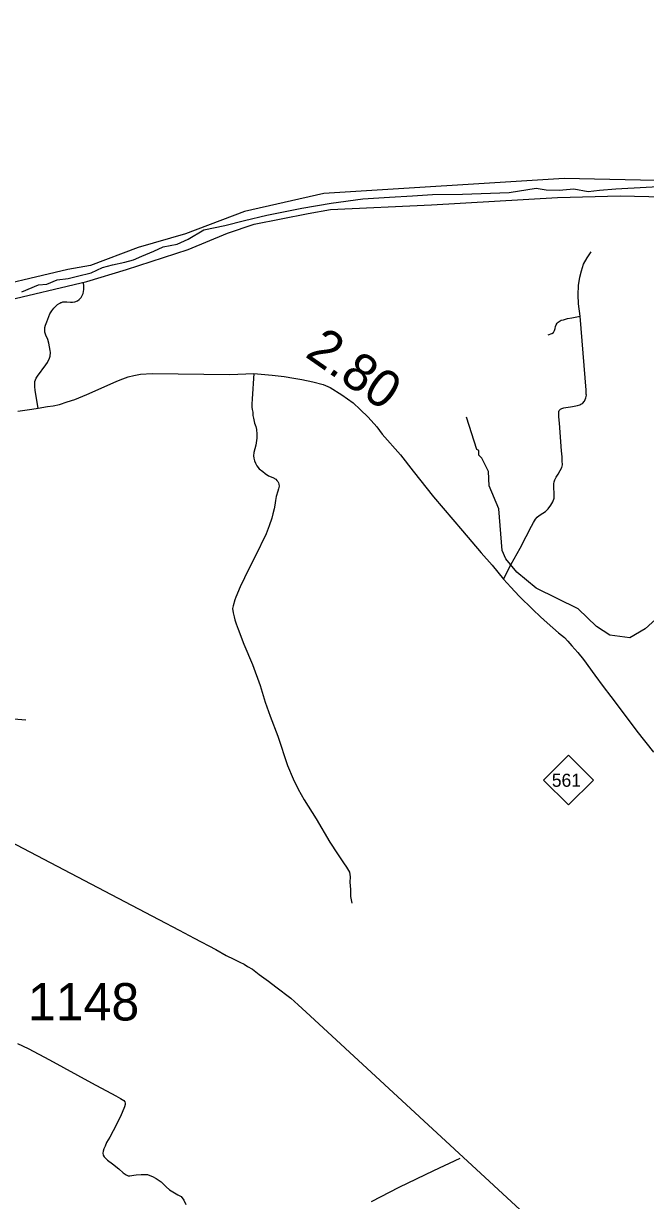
# Model space of a CAD drawing. Extents: x 2290615 to 2522933, y 819489 to 1012715.
# Drawn here: x 2430887 to 2439200, y 920476 to 936216 of the extents above; entities that cross this region are included whole.
import ezdxf

# ---------------------------------------------------------------- set-up
doc = ezdxf.new("R2010")
doc.units = 0
for name, color, linetype in [('Exist Boundary Political CountyLine', 7, 'Continuous'), ('Exist Hydrographic Misc Water Feature', 7, 'Continuous'), ('Exist Hydrographic River Shore', 7, 'Continuous'), ('Exist Road Non-System Type 51', 7, 'Continuous'), ('Exist Road Primary NC Attributed', 7, 'Continuous'), ('Exist Road Primary NC Mileage Hundredths English Label', 7, 'Continuous'), ('Exist Road Primary NC Shield CELL', 7, 'Continuous'), ('Exist Road Primary NC Shield Number Label', 7, 'Continuous'), ('Exist Road Secondary Type 51 Number Label', 7, 'Continuous'), ('Exist Utilities Electrical Transmission Line', 7, 'Continuous')]:
    doc.layers.add(name, color=color, linetype=linetype)

msp = doc.modelspace()

# ---------------------------------------------------------------- linework, layer by layer
at = {"layer": 'Exist Boundary Political CountyLine'}
for points in [[(2431483, 932807), (2431607, 932836), (2431790, 932880), (2431943, 932953), (2432074, 932989), (2432242, 933026), (2432358, 933055), (2432468, 933106), (2432628, 933172), (2432752, 933230), (2432942, 933267), (2433088, 933332), (2433299, 933456), (2433576, 933515), (2433839, 933580), (2434138, 933653), (2434605, 933748), (2434999, 933814), (2435422, 933872), (2435779, 933894), (2436085, 933913), (2436355, 933927), (2436756, 933934), (2437376, 933956), (2437741, 934015), (2437872, 933993), (2438047, 933985), (2438244, 934007), (2438434, 933971), (2438587, 933985), (2438806, 934007), (2439535, 934044)], [(2430863, 932628), (2431089, 932723), (2431199, 932730), (2431337, 932789), (2431483, 932807)]]:
    msp.add_lwpolyline(points, dxfattribs=at)
at = {"layer": 'Exist Hydrographic Misc Water Feature'}
msp.add_lwpolyline([(2439428, 928330), (2439198, 928120), (2438991, 928000), (2438724, 928038), (2438547, 928152), (2438302, 928389), (2437740, 928664), (2437479, 928877), (2437334, 929058), (2437283, 929167), (2437241, 929724), (2437112, 930031), (2437101, 930224), (2437015, 930404), (2436973, 930445), (2436972, 930504), (2436947, 930519), (2436807, 930950)], dxfattribs=at)
at = {"layer": 'Exist Hydrographic River Shore'}
for points in [[(2444985, 936216), (2444343, 935290), (2444020, 934948), (2443654, 934682), (2443290, 934538), (2442827, 934459), (2442073, 934422), (2442047, 934420), (2441319, 934302), (2439541, 934111), (2438115, 934141), (2434900, 933944), (2433842, 933701), (2433052, 933404), (2432418, 933221), (2431781, 932979), (2431477, 932926), (2430197, 932624)], [(2430604, 932496), (2431733, 932765), (2432265, 932926), (2433088, 933195), (2433612, 933414), (2433969, 933531), (2434690, 933676), (2434989, 933727), (2436340, 933789), (2438023, 933891), (2438861, 933913), (2439436, 933899)]]:
    msp.add_lwpolyline(points, dxfattribs=at)
at = {"layer": 'Exist Road Non-System Type 51'}
for points in [[(2438325, 932302), (2438303, 932466), (2438299, 932589), (2438307, 932714), (2438321, 932824), (2438343, 932910), (2438371, 932996), (2438421, 933084), (2438476, 933161)], [(2431082, 931070), (2431041, 931310), (2431040, 931362), (2431039, 931396), (2431039, 931427), (2431048, 931450), (2431054, 931473), (2431072, 931501), (2431185, 931650), (2431207, 931681), (2431236, 931739), (2431244, 931769), (2431247, 931815), (2431243, 931843), (2431236, 931893), (2431227, 931939), (2431211, 931991), (2431184, 932048), (2431173, 932090), (2431173, 932120), (2431172, 932150), (2431180, 932180), (2431197, 932227), (2431240, 932333), (2431263, 932372), (2431290, 932408), (2431312, 932432), (2431342, 932459), (2431370, 932475), (2431385, 932483), (2431395, 932485), (2431413, 932492), (2431441, 932494), (2431467, 932492), (2431513, 932489), (2431541, 932490), (2431571, 932492), (2431609, 932508), (2431631, 932523), (2431656, 932551), (2431668, 932571), (2431684, 932604), (2431689, 932632), (2431695, 932658), (2431694, 932686), (2431692, 932714), (2431688, 932742), (2431684, 932754)], [(2437304, 928785), (2437407, 928984), (2437523, 929201), (2437606, 929356), (2437678, 929492), (2437704, 929541), (2437731, 929589), (2437752, 929616), (2437781, 929637), (2437829, 929666), (2437864, 929690), (2437898, 929724), (2437934, 929774), (2437963, 929820), (2437981, 929866), (2437980, 929907), (2437978, 929941), (2437975, 930001), (2437976, 930059), (2437980, 930087), (2437988, 930112), (2438006, 930147), (2438031, 930188), (2438059, 930236), (2438081, 930276), (2438093, 930312), (2438088, 930369), (2438086, 930391), (2438085, 930420), (2438076, 930499), (2438052, 930872), (2438043, 930958), (2438042, 931000), (2438042, 931026), (2438046, 931040), (2438065, 931059), (2438084, 931068), (2438110, 931076), (2438137, 931080), (2438200, 931088), (2438226, 931095), (2438268, 931102), (2438292, 931109), (2438321, 931117), (2438335, 931124), (2438359, 931135), (2438385, 931164), (2438395, 931188), (2438403, 931209), (2438409, 931229), (2438410, 931245), (2438409, 931261), (2438409, 931280), (2438406, 931313), (2438325, 932302)], [(2437901, 932052), (2437949, 932069), (2437971, 932083), (2437986, 932110), (2437994, 932136), (2437999, 932166), (2438005, 932186), (2438019, 932208), (2438031, 932224), (2438072, 932247), (2438104, 932253), (2438158, 932270), (2438216, 932281), (2438325, 932302)], [(2433967, 931534), (2433944, 931198), (2433939, 931124), (2433939, 931084), (2433944, 931053), (2433951, 931019), (2433954, 930973), (2433962, 930937), (2433974, 930871), (2433990, 930827), (2434000, 930785), (2434007, 930723), (2434005, 930671), (2433990, 930579), (2433964, 930478), (2433961, 930433), (2433964, 930402), (2433973, 930369), (2433986, 930338), (2434007, 930299), (2434036, 930261), (2434084, 930223), (2434115, 930197), (2434160, 930168), (2434218, 930146), (2434258, 930122), (2434272, 930104), (2434287, 930089), (2434296, 930074), (2434300, 930054), (2434303, 930030), (2434297, 929994), (2434284, 929962), (2434265, 929891), (2434256, 929837), (2434245, 929773), (2434239, 929727), (2434220, 929659), (2434205, 929600), (2434169, 929498), (2434128, 929389), (2433985, 929087), (2433899, 928922), (2433782, 928682), (2433724, 928545), (2433713, 928509), (2433687, 928430), (2433681, 928391), (2433687, 928334), (2433702, 928281), (2433712, 928243), (2433731, 928189), (2433754, 928117), (2433831, 927916), (2433947, 927645), (2434052, 927363), (2434117, 927141), (2434182, 926954), (2434285, 926683), (2434415, 926294), (2434491, 926114), (2434558, 925976), (2434639, 925833), (2434799, 925579), (2434982, 925267), (2435082, 925111), (2435165, 924992), (2435202, 924932), (2435242, 924868), (2435253, 924806), (2435247, 924731), (2435256, 924635), (2435257, 924542), (2435273, 924451)], [(2429225, 927044), (2429275, 927033), (2429322, 927025), (2430207, 926961), (2430919, 926902)], [(2430807, 922577), (2430950, 922510), (2431232, 922356), (2431796, 922047), (2432119, 921876), (2432151, 921859), (2432185, 921839), (2432206, 921825), (2432227, 921815), (2432239, 921797), (2432245, 921775), (2432246, 921759), (2432238, 921728), (2432181, 921598), (2432086, 921408), (2432041, 921322), (2431998, 921249), (2431976, 921204), (2431967, 921186), (2431959, 921168), (2431951, 921135), (2431949, 921110), (2431952, 921082), (2431963, 921061), (2432010, 921016), (2432077, 920964), (2432159, 920898), (2432218, 920846), (2432258, 920820), (2432285, 920806), (2432307, 920804), (2432361, 920813), (2432394, 920820), (2432461, 920824), (2432510, 920824), (2432542, 920822), (2432575, 920811), (2432611, 920797), (2432658, 920768), (2432727, 920723), (2432795, 920656), (2432839, 920620), (2432949, 920553), (2432996, 920528), (2433030, 920482), (2433058, 920423)], [(2435539, 920460), (2435908, 920653), (2436369, 920878), (2436723, 921043)]]:
    msp.add_lwpolyline(points, dxfattribs=at)
at = {"layer": 'Exist Road Primary NC Attributed'}
msp.add_lwpolyline([(2430809, 931031), (2431000, 931057), (2431082, 931070), (2431206, 931093), (2431281, 931103), (2431366, 931121), (2431471, 931157), (2431572, 931186), (2431735, 931255), (2432044, 931393), (2432135, 931432), (2432214, 931463), (2432287, 931492), (2432362, 931510), (2432452, 931527), (2432608, 931537), (2433645, 931524), (2433967, 931534), (2434212, 931513), (2434369, 931495), (2434498, 931475), (2434609, 931454), (2434756, 931426), (2434891, 931386), (2434985, 931348), (2435140, 931250), (2435292, 931145), (2435387, 931054), (2435493, 930951), (2435609, 930820), (2435679, 930722), (2435926, 930449), (2436095, 930230), (2436368, 929884), (2436755, 929430), (2437003, 929136), (2437150, 928974), (2437304, 928785), (2437400, 928680), (2437514, 928559), (2437694, 928378), (2437796, 928281), (2437886, 928199), (2438038, 928067), (2438118, 928005), (2438162, 927956), (2438214, 927894), (2438297, 927803), (2438370, 927710), (2438524, 927501), (2438633, 927349), (2438736, 927215), (2438890, 927016), (2439084, 926750), (2439309, 926473)], dxfattribs=at)
at = {"layer": 'Exist Road Primary NC Shield CELL'}
msp.add_lwpolyline([(2437839, 926098), (2438172, 926431), (2438505, 926098), (2438172, 925765)], close=True, dxfattribs=at)
at = {"layer": 'Exist Utilities Electrical Transmission Line'}
msp.add_lwpolyline([(2413031, 934554), (2432967, 924091), (2433169, 923984), (2433457, 923830), (2433594, 923754), (2433697, 923704), (2433779, 923663), (2433834, 923634), (2433880, 923606), (2433947, 923567), (2434036, 923497), (2434161, 923408), (2434260, 923334), (2434458, 923183), (2434556, 923094), (2434718, 922946), (2437643, 920243)], dxfattribs=at)

# ---------------------------------------------------------------- texts
at = {"layer": 'Exist Road Primary NC Mileage Hundredths English Label'}
msp.add_text('2.80', height=500, rotation=325.187, dxfattribs=at).set_placement((2434635, 931770))
at = {"layer": 'Exist Road Primary NC Shield Number Label'}
msp.add_text('561', height=175, dxfattribs=at).set_placement((2437948, 926008))
at = {"layer": 'Exist Road Secondary Type 51 Number Label'}
msp.add_text('1148', height=500, rotation=360, dxfattribs=at).set_placement((2430946, 922883))

doc.saveas('drawing.dxf')
